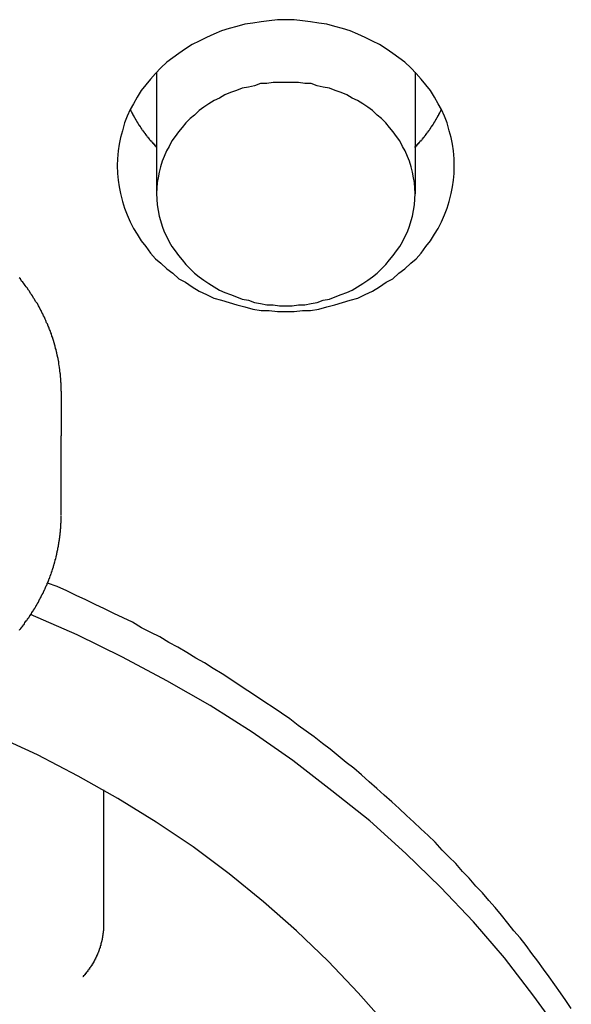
# Model space of a CAD drawing. Extents: x 1107 to 4046, y 937 to 3355.
# Tile 617 of 656: x 2205.11 to 2210.02, y 2699.47 to 2708.24. Entities that reach past the tile are written whole.
import ezdxf

# ---------------------------------------------------------------- set-up
doc = ezdxf.new("R2010")
doc.units = 0
doc.layers.add('KF_VIDA_L___C_REAR', color=7, linetype='CONTINUOUS')

# ---------------------------------------------------------------- blocks, each defined once
blk = doc.blocks.new('KF_VIDA_L___C_REAR')
at = {"layer": 'KF_VIDA_L___C_REAR'}
for p, q in [((19.35, 1018.562732), (19.35, 1017.47869)), ((21.65, 1018.562732), (21.65, 1017.47869)), ((18.5, 1015.720981), (18.5, 1015.320981)), ((18.5, 1014.614132), (18.5, 1015.320981)), ((18.877878, 1012.167562), (18.877878, 1010.97255))]:
    blk.add_line(p, q, dxfattribs=at)
for points in [[(19, 1017.73, 0), (19.0018, 1017.66, 0), (19.0072, 1017.6, 0), (19.0162, 1017.54, 0), (19.0288, 1017.48, 0), (19.045, 1017.41, 0), (19.0646, 1017.35, 0), (19.0877, 1017.29, 0), (19.1142, 1017.23, 0), (19.144, 1017.17, 0), (19.1771, 1017.12, 0), (19.2134, 1017.06, 0), (19.2528, 1017.01, 0), (19.2952, 1016.95, 0), (19.3405, 1016.9, 0), (19.3886, 1016.86, 0), (19.4393, 1016.81, 0), (19.4927, 1016.77, 0), (19.5484, 1016.72, 0), (19.6065, 1016.69, 0), (19.6666, 1016.65, 0), (19.7288, 1016.61, 0), (19.7929, 1016.58, 0), (19.8587, 1016.55, 0), (19.926, 1016.53, 0), (19.9947, 1016.51, 0), (20.0646, 1016.49, 0), (20.1355, 1016.47, 0), (20.2074, 1016.45, 0), (20.2799, 1016.44, 0), (20.353, 1016.44, 0), (20.4264, 1016.43, 0), (20.5, 1016.43, 0), (20.5736, 1016.43, 0), (20.647, 1016.44, 0), (20.7201, 1016.44, 0), (20.7926, 1016.45, 0), (20.8645, 1016.47, 0), (20.9354, 1016.49, 0), (21.0053, 1016.51, 0), (21.074, 1016.53, 0), (21.1413, 1016.55, 0), (21.2071, 1016.58, 0), (21.2712, 1016.61, 0), (21.3334, 1016.65, 0), (21.3935, 1016.69, 0), (21.4516, 1016.72, 0), (21.5073, 1016.77, 0), (21.5607, 1016.81, 0), (21.6114, 1016.86, 0), (21.6595, 1016.9, 0), (21.7048, 1016.95, 0), (21.7472, 1017.01, 0), (21.7866, 1017.06, 0), (21.8229, 1017.12, 0), (21.856, 1017.17, 0), (21.8858, 1017.23, 0), (21.9123, 1017.29, 0), (21.9354, 1017.35, 0), (21.955, 1017.41, 0), (21.9712, 1017.48, 0), (21.9838, 1017.54, 0), (21.9928, 1017.6, 0), (21.9982, 1017.66, 0), (22, 1017.73, 0), (21.9982, 1017.79, 0), (21.9928, 1017.86, 0), (21.9838, 1017.92, 0), (21.9712, 1017.98, 0), (21.955, 1018.04, 0), (21.9354, 1018.11, 0), (21.9123, 1018.17, 0), (21.8858, 1018.23, 0), (21.856, 1018.28, 0), (21.8229, 1018.34, 0), (21.7866, 1018.4, 0), (21.7472, 1018.45, 0), (21.7048, 1018.5, 0), (21.6595, 1018.55, 0), (21.6114, 1018.6, 0), (21.5607, 1018.65, 0), (21.5073, 1018.69, 0), (21.4516, 1018.73, 0), (21.3935, 1018.77, 0), (21.3334, 1018.81, 0), (21.2712, 1018.84, 0), (21.2071, 1018.87, 0), (21.1413, 1018.9, 0), (21.074, 1018.93, 0), (21.0053, 1018.95, 0), (20.9354, 1018.97, 0), (20.8645, 1018.99, 0), (20.7926, 1019, 0), (20.7201, 1019.01, 0), (20.647, 1019.02, 0), (20.5736, 1019.03, 0), (20.5, 1019.03, 0), (20.4264, 1019.03, 0), (20.353, 1019.02, 0), (20.2799, 1019.01, 0), (20.2074, 1019, 0), (20.1355, 1018.99, 0), (20.0646, 1018.97, 0), (19.9947, 1018.95, 0), (19.926, 1018.93, 0), (19.8587, 1018.9, 0), (19.7929, 1018.87, 0), (19.7288, 1018.84, 0), (19.6666, 1018.81, 0), (19.6065, 1018.77, 0), (19.5484, 1018.73, 0), (19.4927, 1018.69, 0), (19.4393, 1018.65, 0), (19.3886, 1018.6, 0), (19.3405, 1018.55, 0), (19.2952, 1018.5, 0), (19.2528, 1018.45, 0), (19.2134, 1018.4, 0), (19.1771, 1018.34, 0), (19.144, 1018.28, 0), (19.1142, 1018.23, 0), (19.0877, 1018.17, 0), (19.0646, 1018.11, 0), (19.045, 1018.04, 0), (19.0288, 1017.98, 0), (19.0162, 1017.92, 0), (19.0072, 1017.86, 0), (19.0018, 1017.79, 0), (19, 1017.73, 0)], [(21.65, 1017.48, 0), (21.6486, 1017.53, 0), (21.6445, 1017.58, 0), (21.6376, 1017.62, 0), (21.6279, 1017.67, 0), (21.6155, 1017.72, 0), (21.6005, 1017.77, 0), (21.5828, 1017.81, 0), (21.5625, 1017.86, 0), (21.5396, 1017.9, 0), (21.5142, 1017.95, 0), (21.4864, 1017.99, 0), (21.4562, 1018.03, 0), (21.4237, 1018.07, 0), (21.389, 1018.11, 0), (21.3521, 1018.15, 0), (21.3132, 1018.18, 0), (21.2723, 1018.22, 0), (21.2296, 1018.25, 0), (21.1851, 1018.28, 0), (21.1389, 1018.31, 0), (21.0912, 1018.33, 0), (21.0421, 1018.36, 0), (20.9917, 1018.38, 0), (20.9401, 1018.4, 0), (20.8874, 1018.42, 0), (20.8338, 1018.43, 0), (20.7794, 1018.44, 0), (20.7244, 1018.46, 0), (20.6687, 1018.46, 0), (20.6127, 1018.47, 0), (20.5564, 1018.47, 0), (20.5, 1018.47, 0), (20.4436, 1018.47, 0), (20.3873, 1018.47, 0), (20.3313, 1018.46, 0), (20.2756, 1018.46, 0), (20.2206, 1018.44, 0), (20.1662, 1018.43, 0), (20.1126, 1018.42, 0), (20.0599, 1018.4, 0), (20.0083, 1018.38, 0), (19.9579, 1018.36, 0), (19.9088, 1018.33, 0), (19.8611, 1018.31, 0), (19.8149, 1018.28, 0), (19.7704, 1018.25, 0), (19.7277, 1018.22, 0), (19.6868, 1018.18, 0), (19.6479, 1018.15, 0), (19.611, 1018.11, 0), (19.5763, 1018.07, 0), (19.5438, 1018.03, 0), (19.5136, 1017.99, 0), (19.4858, 1017.95, 0), (19.4604, 1017.9, 0), (19.4375, 1017.86, 0), (19.4172, 1017.81, 0), (19.3995, 1017.77, 0), (19.3845, 1017.72, 0), (19.3721, 1017.67, 0), (19.3624, 1017.62, 0), (19.3555, 1017.58, 0), (19.3514, 1017.53, 0), (19.35, 1017.48, 0), (19.3514, 1017.43, 0), (19.3555, 1017.38, 0), (19.3624, 1017.33, 0), (19.3721, 1017.28, 0), (19.3845, 1017.24, 0), (19.3995, 1017.19, 0), (19.4172, 1017.14, 0), (19.4375, 1017.1, 0), (19.4604, 1017.05, 0), (19.4858, 1017.01, 0), (19.5136, 1016.97, 0), (19.5438, 1016.93, 0), (19.5763, 1016.89, 0), (19.611, 1016.85, 0), (19.6479, 1016.81, 0), (19.6868, 1016.77, 0), (19.7277, 1016.74, 0), (19.7704, 1016.71, 0), (19.8149, 1016.68, 0), (19.8611, 1016.65, 0), (19.9088, 1016.62, 0), (19.9579, 1016.6, 0), (20.0083, 1016.58, 0), (20.0599, 1016.56, 0), (20.1126, 1016.54, 0), (20.1662, 1016.53, 0), (20.2206, 1016.51, 0), (20.2756, 1016.5, 0), (20.3313, 1016.49, 0), (20.3873, 1016.49, 0), (20.4436, 1016.48, 0), (20.5, 1016.48, 0), (20.5564, 1016.48, 0), (20.6127, 1016.49, 0), (20.6687, 1016.49, 0), (20.7244, 1016.5, 0), (20.7794, 1016.51, 0), (20.8338, 1016.53, 0), (20.8874, 1016.54, 0), (20.9401, 1016.56, 0), (20.9917, 1016.58, 0), (21.0421, 1016.6, 0), (21.0912, 1016.62, 0), (21.1389, 1016.65, 0), (21.1851, 1016.68, 0), (21.2296, 1016.71, 0), (21.2723, 1016.74, 0), (21.3132, 1016.77, 0), (21.3521, 1016.81, 0), (21.389, 1016.85, 0), (21.4237, 1016.89, 0), (21.4562, 1016.93, 0), (21.4864, 1016.97, 0), (21.5142, 1017.01, 0), (21.5396, 1017.05, 0), (21.5625, 1017.1, 0), (21.5828, 1017.14, 0), (21.6005, 1017.19, 0), (21.6155, 1017.24, 0), (21.6279, 1017.28, 0), (21.6376, 1017.33, 0), (21.6445, 1017.38, 0), (21.6486, 1017.43, 0), (21.65, 1017.48, 0)], [(19.1156, 1018.23, 0), (19.1169, 1018.23, 0), (19.1183, 1018.22, 0), (19.1197, 1018.22, 0), (19.1211, 1018.22, 0), (19.1225, 1018.21, 0), (19.1239, 1018.21, 0), (19.1253, 1018.21, 0), (19.1267, 1018.21, 0), (19.1281, 1018.2, 0), (19.1296, 1018.2, 0), (19.131, 1018.2, 0), (19.1325, 1018.19, 0), (19.1339, 1018.19, 0), (19.1354, 1018.19, 0), (19.1369, 1018.19, 0), (19.1383, 1018.18, 0), (19.1398, 1018.18, 0), (19.1413, 1018.18, 0), (19.1428, 1018.18, 0), (19.1443, 1018.17, 0), (19.1459, 1018.17, 0), (19.1474, 1018.17, 0), (19.1489, 1018.16, 0), (19.1505, 1018.16, 0), (19.152, 1018.16, 0), (19.1536, 1018.16, 0), (19.1551, 1018.15, 0), (19.1567, 1018.15, 0), (19.1583, 1018.15, 0), (19.1599, 1018.15, 0), (19.1615, 1018.14, 0), (19.1631, 1018.14, 0), (19.1647, 1018.14, 0), (19.1663, 1018.13, 0), (19.1679, 1018.13, 0), (19.1695, 1018.13, 0), (19.1712, 1018.13, 0), (19.1728, 1018.12, 0), (19.1745, 1018.12, 0), (19.1761, 1018.12, 0), (19.1778, 1018.12, 0), (19.1795, 1018.11, 0), (19.1812, 1018.11, 0), (19.1829, 1018.11, 0), (19.1846, 1018.1, 0), (19.1863, 1018.1, 0), (19.188, 1018.1, 0), (19.1897, 1018.1, 0), (19.1914, 1018.09, 0), (19.1932, 1018.09, 0), (19.1949, 1018.09, 0), (19.1966, 1018.09, 0), (19.1984, 1018.08, 0), (19.2002, 1018.08, 0), (19.2019, 1018.08, 0), (19.2037, 1018.08, 0), (19.2055, 1018.07, 0), (19.2073, 1018.07, 0), (19.2091, 1018.07, 0), (19.2109, 1018.06, 0), (19.2127, 1018.06, 0), (19.2145, 1018.06, 0), (19.2164, 1018.06, 0), (19.2182, 1018.05, 0), (19.22, 1018.05, 0), (19.2219, 1018.05, 0), (19.2237, 1018.05, 0), (19.2256, 1018.04, 0), (19.2275, 1018.04, 0), (19.2293, 1018.04, 0), (19.2312, 1018.04, 0), (19.2331, 1018.03, 0), (19.235, 1018.03, 0), (19.2369, 1018.03, 0), (19.2388, 1018.03, 0), (19.2408, 1018.02, 0), (19.2427, 1018.02, 0), (19.2446, 1018.02, 0), (19.2466, 1018.02, 0), (19.2485, 1018.01, 0), (19.2505, 1018.01, 0), (19.2524, 1018.01, 0), (19.2544, 1018, 0), (19.2564, 1018, 0), (19.2584, 1018, 0), (19.2603, 1018, 0), (19.2623, 1017.99, 0), (19.2643, 1017.99, 0), (19.2664, 1017.99, 0), (19.2684, 1017.99, 0), (19.2704, 1017.98, 0), (19.2724, 1017.98, 0), (19.2745, 1017.98, 0), (19.2765, 1017.98, 0), (19.2786, 1017.97, 0), (19.2806, 1017.97, 0), (19.2827, 1017.97, 0), (19.2848, 1017.97, 0), (19.2868, 1017.96, 0), (19.2889, 1017.96, 0), (19.291, 1017.96, 0), (19.2931, 1017.96, 0), (19.2952, 1017.95, 0), (19.2973, 1017.95, 0), (19.2994, 1017.95, 0), (19.3016, 1017.95, 0), (19.3037, 1017.95, 0), (19.3058, 1017.94, 0), (19.308, 1017.94, 0), (19.3101, 1017.94, 0), (19.3123, 1017.94, 0), (19.3145, 1017.93, 0), (19.3166, 1017.93, 0), (19.3188, 1017.93, 0), (19.321, 1017.93, 0), (19.3232, 1017.92, 0), (19.3254, 1017.92, 0), (19.3276, 1017.92, 0), (19.3298, 1017.92, 0), (19.332, 1017.91, 0), (19.3342, 1017.91, 0), (19.3365, 1017.91, 0), (19.3387, 1017.91, 0), (19.341, 1017.9, 0), (19.3432, 1017.9, 0), (19.3455, 1017.9, 0), (19.3477, 1017.9, 0), (19.35, 1017.89, 0)], [(21.65, 1017.89, 0), (21.6523, 1017.9, 0), (21.6545, 1017.9, 0), (21.6568, 1017.9, 0), (21.659, 1017.9, 0), (21.6613, 1017.91, 0), (21.6635, 1017.91, 0), (21.6658, 1017.91, 0), (21.668, 1017.91, 0), (21.6702, 1017.92, 0), (21.6724, 1017.92, 0), (21.6746, 1017.92, 0), (21.6768, 1017.92, 0), (21.679, 1017.93, 0), (21.6812, 1017.93, 0), (21.6834, 1017.93, 0), (21.6855, 1017.93, 0), (21.6877, 1017.94, 0), (21.6899, 1017.94, 0), (21.692, 1017.94, 0), (21.6942, 1017.94, 0), (21.6963, 1017.95, 0), (21.6984, 1017.95, 0), (21.7006, 1017.95, 0), (21.7027, 1017.95, 0), (21.7048, 1017.95, 0), (21.7069, 1017.96, 0), (21.709, 1017.96, 0), (21.7111, 1017.96, 0), (21.7132, 1017.96, 0), (21.7152, 1017.97, 0), (21.7173, 1017.97, 0), (21.7194, 1017.97, 0), (21.7214, 1017.97, 0), (21.7235, 1017.98, 0), (21.7255, 1017.98, 0), (21.7276, 1017.98, 0), (21.7296, 1017.98, 0), (21.7316, 1017.99, 0), (21.7336, 1017.99, 0), (21.7357, 1017.99, 0), (21.7377, 1017.99, 0), (21.7397, 1018, 0), (21.7416, 1018, 0), (21.7436, 1018, 0), (21.7456, 1018, 0), (21.7476, 1018.01, 0), (21.7495, 1018.01, 0), (21.7515, 1018.01, 0), (21.7534, 1018.02, 0), (21.7554, 1018.02, 0), (21.7573, 1018.02, 0), (21.7592, 1018.02, 0), (21.7612, 1018.03, 0), (21.7631, 1018.03, 0), (21.765, 1018.03, 0), (21.7669, 1018.03, 0), (21.7688, 1018.04, 0), (21.7707, 1018.04, 0), (21.7725, 1018.04, 0), (21.7744, 1018.04, 0), (21.7763, 1018.05, 0), (21.7781, 1018.05, 0), (21.78, 1018.05, 0), (21.7818, 1018.05, 0), (21.7836, 1018.06, 0), (21.7855, 1018.06, 0), (21.7873, 1018.06, 0), (21.7891, 1018.06, 0), (21.7909, 1018.07, 0), (21.7927, 1018.07, 0), (21.7945, 1018.07, 0), (21.7963, 1018.08, 0), (21.7981, 1018.08, 0), (21.7998, 1018.08, 0), (21.8016, 1018.08, 0), (21.8034, 1018.09, 0), (21.8051, 1018.09, 0), (21.8068, 1018.09, 0), (21.8086, 1018.09, 0), (21.8103, 1018.1, 0), (21.812, 1018.1, 0), (21.8137, 1018.1, 0), (21.8154, 1018.1, 0), (21.8171, 1018.11, 0), (21.8188, 1018.11, 0), (21.8205, 1018.11, 0), (21.8222, 1018.12, 0), (21.8239, 1018.12, 0), (21.8255, 1018.12, 0), (21.8272, 1018.12, 0), (21.8288, 1018.13, 0), (21.8305, 1018.13, 0), (21.8321, 1018.13, 0), (21.8337, 1018.13, 0), (21.8353, 1018.14, 0), (21.8369, 1018.14, 0), (21.8385, 1018.14, 0), (21.8401, 1018.15, 0), (21.8417, 1018.15, 0), (21.8433, 1018.15, 0), (21.8449, 1018.15, 0), (21.8464, 1018.16, 0), (21.848, 1018.16, 0), (21.8495, 1018.16, 0), (21.8511, 1018.16, 0), (21.8526, 1018.17, 0), (21.8541, 1018.17, 0), (21.8557, 1018.17, 0), (21.8572, 1018.18, 0), (21.8587, 1018.18, 0), (21.8602, 1018.18, 0), (21.8617, 1018.18, 0), (21.8631, 1018.19, 0), (21.8646, 1018.19, 0), (21.8661, 1018.19, 0), (21.8675, 1018.19, 0), (21.869, 1018.2, 0), (21.8704, 1018.2, 0), (21.8719, 1018.2, 0), (21.8733, 1018.21, 0), (21.8747, 1018.21, 0), (21.8761, 1018.21, 0), (21.8775, 1018.21, 0), (21.8789, 1018.22, 0), (21.8803, 1018.22, 0), (21.8817, 1018.22, 0), (21.8831, 1018.23, 0), (21.8844, 1018.23, 0)], [(18.5, 1015.72, 0), (18.4999, 1015.74, 0), (18.4997, 1015.75, 0), (18.4992, 1015.77, 0), (18.4986, 1015.79, 0), (18.4979, 1015.8, 0), (18.4969, 1015.82, 0), (18.4958, 1015.83, 0), (18.4945, 1015.85, 0), (18.493, 1015.87, 0), (18.4914, 1015.88, 0), (18.4896, 1015.9, 0), (18.4876, 1015.91, 0), (18.4855, 1015.93, 0), (18.4832, 1015.95, 0), (18.4807, 1015.96, 0), (18.478, 1015.98, 0), (18.4752, 1015.99, 0), (18.4722, 1016.01, 0), (18.4691, 1016.02, 0), (18.4657, 1016.04, 0), (18.4622, 1016.06, 0), (18.4586, 1016.07, 0), (18.4547, 1016.09, 0), (18.4507, 1016.1, 0), (18.4465, 1016.12, 0), (18.4422, 1016.13, 0), (18.4377, 1016.15, 0), (18.433, 1016.17, 0), (18.4282, 1016.18, 0), (18.4232, 1016.2, 0), (18.418, 1016.21, 0), (18.4127, 1016.23, 0), (18.4072, 1016.24, 0), (18.4015, 1016.26, 0), (18.3957, 1016.27, 0), (18.3897, 1016.29, 0), (18.3835, 1016.3, 0), (18.3772, 1016.32, 0), (18.3707, 1016.33, 0), (18.3641, 1016.35, 0), (18.3573, 1016.36, 0), (18.3504, 1016.38, 0), (18.3432, 1016.39, 0), (18.336, 1016.41, 0), (18.3285, 1016.42, 0), (18.321, 1016.44, 0), (18.3132, 1016.45, 0), (18.3053, 1016.47, 0), (18.2973, 1016.48, 0), (18.289, 1016.5, 0), (18.2807, 1016.51, 0), (18.2722, 1016.52, 0), (18.2635, 1016.54, 0), (18.2547, 1016.55, 0), (18.2457, 1016.57, 0), (18.2366, 1016.58, 0), (18.2273, 1016.59, 0), (18.2179, 1016.61, 0), (18.2083, 1016.62, 0), (18.1986, 1016.64, 0), (18.1888, 1016.65, 0), (18.1788, 1016.66, 0), (18.1686, 1016.68, 0), (18.1583, 1016.69, 0), (18.1479, 1016.7, 0), (18.1373, 1016.72, 0), (18.1266, 1016.73, 0)], [(18.1293, 1013.59, 0), (18.1334, 1013.6, 0), (18.1375, 1013.6, 0), (18.1415, 1013.61, 0), (18.1455, 1013.61, 0), (18.1495, 1013.62, 0), (18.1535, 1013.62, 0), (18.1575, 1013.63, 0), (18.1614, 1013.63, 0), (18.1653, 1013.64, 0), (18.1692, 1013.64, 0), (18.1731, 1013.65, 0), (18.177, 1013.66, 0), (18.1808, 1013.66, 0), (18.1846, 1013.67, 0), (18.1884, 1013.67, 0), (18.1922, 1013.68, 0), (18.1959, 1013.68, 0), (18.1997, 1013.69, 0), (18.2034, 1013.69, 0), (18.2071, 1013.7, 0), (18.2107, 1013.7, 0), (18.2144, 1013.71, 0), (18.218, 1013.71, 0), (18.2216, 1013.72, 0), (18.2252, 1013.72, 0), (18.2288, 1013.73, 0), (18.2323, 1013.73, 0), (18.2359, 1013.74, 0), (18.2394, 1013.75, 0), (18.2428, 1013.75, 0), (18.2463, 1013.76, 0), (18.2497, 1013.76, 0), (18.2532, 1013.77, 0), (18.2566, 1013.77, 0), (18.2599, 1013.78, 0), (18.2633, 1013.78, 0), (18.2666, 1013.79, 0), (18.2699, 1013.79, 0), (18.2732, 1013.8, 0), (18.2765, 1013.81, 0), (18.2797, 1013.81, 0), (18.2829, 1013.82, 0), (18.2861, 1013.82, 0), (18.2893, 1013.83, 0), (18.2925, 1013.83, 0), (18.2956, 1013.84, 0), (18.2987, 1013.84, 0), (18.3018, 1013.85, 0), (18.3049, 1013.86, 0), (18.3079, 1013.86, 0), (18.3109, 1013.87, 0), (18.3139, 1013.87, 0), (18.3169, 1013.88, 0), (18.3199, 1013.88, 0), (18.3228, 1013.89, 0), (18.3257, 1013.9, 0), (18.3286, 1013.9, 0), (18.3315, 1013.91, 0), (18.3343, 1013.91, 0), (18.3371, 1013.92, 0), (18.3399, 1013.92, 0), (18.3427, 1013.93, 0), (18.3454, 1013.94, 0), (18.3482, 1013.94, 0), (18.3509, 1013.95, 0), (18.3536, 1013.95, 0), (18.3562, 1013.96, 0), (18.3588, 1013.96, 0), (18.3615, 1013.97, 0), (18.364, 1013.98, 0), (18.3666, 1013.98, 0), (18.3692, 1013.99, 0), (18.3717, 1013.99, 0), (18.3742, 1014, 0), (18.3766, 1014.01, 0), (18.3791, 1014.01, 0), (18.3815, 1014.02, 0), (18.3839, 1014.02, 0), (18.3863, 1014.03, 0), (18.3886, 1014.03, 0), (18.391, 1014.04, 0), (18.3933, 1014.05, 0), (18.3956, 1014.05, 0), (18.3978, 1014.06, 0), (18.4, 1014.06, 0), (18.4023, 1014.07, 0), (18.4044, 1014.08, 0), (18.4066, 1014.08, 0), (18.4087, 1014.09, 0), (18.4109, 1014.09, 0), (18.4129, 1014.1, 0), (18.415, 1014.11, 0), (18.417, 1014.11, 0), (18.4191, 1014.12, 0), (18.4211, 1014.12, 0), (18.423, 1014.13, 0), (18.425, 1014.14, 0), (18.4269, 1014.14, 0), (18.4288, 1014.15, 0), (18.4306, 1014.15, 0), (18.4325, 1014.16, 0), (18.4343, 1014.17, 0), (18.4361, 1014.17, 0), (18.4379, 1014.18, 0), (18.4396, 1014.18, 0), (18.4413, 1014.19, 0), (18.443, 1014.2, 0), (18.4447, 1014.2, 0), (18.4464, 1014.21, 0), (18.448, 1014.22, 0), (18.4496, 1014.22, 0), (18.4512, 1014.23, 0), (18.4527, 1014.23, 0), (18.4542, 1014.24, 0), (18.4557, 1014.25, 0), (18.4572, 1014.25, 0), (18.4587, 1014.26, 0), (18.4601, 1014.26, 0), (18.4615, 1014.27, 0), (18.4629, 1014.28, 0), (18.4642, 1014.28, 0), (18.4656, 1014.29, 0), (18.4669, 1014.3, 0), (18.4681, 1014.3, 0), (18.4694, 1014.31, 0), (18.4706, 1014.31, 0), (18.4718, 1014.32, 0), (18.473, 1014.33, 0), (18.4742, 1014.33, 0), (18.4753, 1014.34, 0), (18.4764, 1014.34, 0), (18.4775, 1014.35, 0), (18.4785, 1014.36, 0), (18.4796, 1014.36, 0), (18.4806, 1014.37, 0), (18.4815, 1014.38, 0), (18.4825, 1014.38, 0), (18.4834, 1014.39, 0), (18.4843, 1014.39, 0), (18.4852, 1014.4, 0), (18.4861, 1014.41, 0), (18.4869, 1014.41, 0), (18.4877, 1014.42, 0), (18.4885, 1014.43, 0), (18.4892, 1014.43, 0), (18.49, 1014.44, 0), (18.4907, 1014.44, 0), (18.4913, 1014.45, 0), (18.492, 1014.46, 0), (18.4926, 1014.46, 0), (18.4932, 1014.47, 0), (18.4938, 1014.48, 0), (18.4943, 1014.48, 0), (18.4949, 1014.49, 0), (18.4954, 1014.49, 0), (18.4958, 1014.5, 0), (18.4963, 1014.51, 0), (18.4967, 1014.51, 0), (18.4971, 1014.52, 0), (18.4975, 1014.53, 0), (18.4978, 1014.53, 0), (18.4981, 1014.54, 0), (18.4984, 1014.54, 0), (18.4987, 1014.55, 0), (18.499, 1014.56, 0), (18.4992, 1014.56, 0), (18.4994, 1014.57, 0), (18.4995, 1014.58, 0), (18.4997, 1014.58, 0), (18.4998, 1014.59, 0), (18.4999, 1014.6, 0), (18.4999, 1014.6, 0), (18.5, 1014.61, 0), (18.5, 1014.61, 0)], [(23.0412, 1010.22, 0), (22.9933, 1010.29, 0), (22.9447, 1010.36, 0), (22.8954, 1010.43, 0), (22.8454, 1010.5, 0), (22.7947, 1010.57, 0), (22.7433, 1010.64, 0), (22.6912, 1010.71, 0), (22.6384, 1010.78, 0), (22.5849, 1010.85, 0), (22.5307, 1010.91, 0), (22.4758, 1010.98, 0), (22.4203, 1011.05, 0), (22.3641, 1011.12, 0), (22.3072, 1011.18, 0), (22.2496, 1011.25, 0), (22.1914, 1011.31, 0), (22.1326, 1011.38, 0), (22.0731, 1011.44, 0), (22.0129, 1011.51, 0), (21.9521, 1011.57, 0), (21.8907, 1011.63, 0), (21.8286, 1011.7, 0), (21.7659, 1011.76, 0), (21.7026, 1011.82, 0), (21.6387, 1011.88, 0), (21.5741, 1011.94, 0), (21.509, 1012, 0), (21.4432, 1012.06, 0), (21.3768, 1012.12, 0), (21.3099, 1012.18, 0), (21.2423, 1012.24, 0), (21.1742, 1012.3, 0), (21.1055, 1012.36, 0), (21.0362, 1012.41, 0), (20.9664, 1012.47, 0), (20.896, 1012.53, 0), (20.825, 1012.58, 0), (20.7535, 1012.64, 0), (20.6814, 1012.69, 0), (20.6088, 1012.74, 0), (20.5357, 1012.8, 0), (20.462, 1012.85, 0), (20.3878, 1012.9, 0), (20.3131, 1012.95, 0), (20.2379, 1013, 0), (20.1622, 1013.05, 0), (20.0859, 1013.1, 0), (20.0092, 1013.15, 0), (19.932, 1013.2, 0), (19.8543, 1013.25, 0), (19.7761, 1013.3, 0), (19.6974, 1013.34, 0), (19.6183, 1013.39, 0), (19.5387, 1013.44, 0), (19.4586, 1013.48, 0), (19.3782, 1013.53, 0), (19.2972, 1013.57, 0), (19.2158, 1013.61, 0), (19.134, 1013.66, 0), (19.0518, 1013.7, 0), (18.9692, 1013.74, 0), (18.8861, 1013.78, 0), (18.8026, 1013.82, 0), (18.7188, 1013.86, 0), (18.6345, 1013.9, 0), (18.5499, 1013.94, 0), (18.4649, 1013.98, 0), (18.3795, 1014.01, 0)], [(22.9542, 1009.99, 0), (22.7089, 1010.33, 0), (22.4472, 1010.67, 0), (22.1697, 1010.99, 0), (21.8767, 1011.3, 0), (21.5689, 1011.6, 0), (21.2467, 1011.89, 0), (20.9108, 1012.16, 0), (20.5617, 1012.43, 0), (20.2, 1012.68, 0), (19.8265, 1012.92, 0), (19.4417, 1013.14, 0), (19.0464, 1013.35, 0), (18.6412, 1013.55, 0), (18.2269, 1013.73, 0)], [(21.3988, 1010.07, 0), (21.1453, 1010.36, 0), (20.8776, 1010.64, 0), (20.5962, 1010.91, 0), (20.3017, 1011.17, 0), (19.9945, 1011.42, 0), (19.6753, 1011.66, 0), (19.3446, 1011.88, 0), (19.003, 1012.09, 0), (18.6513, 1012.29, 0), (18.29, 1012.48, 0), (17.9198, 1012.65, 0), (17.5414, 1012.81, 0), (17.1555, 1012.95, 0)], [(18.8779, 1010.97, 0), (18.8779, 1010.97, 0), (18.8779, 1010.97, 0), (18.8779, 1010.97, 0), (18.8779, 1010.97, 0), (18.8778, 1010.97, 0), (18.8778, 1010.96, 0), (18.8778, 1010.96, 0), (18.8778, 1010.96, 0), (18.8778, 1010.96, 0), (18.8777, 1010.96, 0), (18.8777, 1010.96, 0), (18.8777, 1010.96, 0), (18.8776, 1010.95, 0), (18.8776, 1010.95, 0), (18.8776, 1010.95, 0), (18.8775, 1010.95, 0), (18.8775, 1010.95, 0), (18.8774, 1010.95, 0), (18.8774, 1010.95, 0), (18.8773, 1010.94, 0), (18.8773, 1010.94, 0), (18.8772, 1010.94, 0), (18.8771, 1010.94, 0), (18.8771, 1010.94, 0), (18.877, 1010.94, 0), (18.8769, 1010.94, 0), (18.8769, 1010.94, 0), (18.8768, 1010.93, 0), (18.8767, 1010.93, 0), (18.8766, 1010.93, 0), (18.8765, 1010.93, 0), (18.8764, 1010.93, 0), (18.8764, 1010.93, 0), (18.8763, 1010.93, 0), (18.8762, 1010.92, 0), (18.8761, 1010.92, 0), (18.876, 1010.92, 0), (18.8759, 1010.92, 0), (18.8758, 1010.92, 0), (18.8756, 1010.92, 0), (18.8755, 1010.92, 0), (18.8754, 1010.91, 0), (18.8753, 1010.91, 0), (18.8752, 1010.91, 0), (18.8751, 1010.91, 0), (18.8749, 1010.91, 0), (18.8748, 1010.91, 0), (18.8747, 1010.91, 0), (18.8745, 1010.9, 0), (18.8744, 1010.9, 0), (18.8743, 1010.9, 0), (18.8741, 1010.9, 0), (18.874, 1010.9, 0), (18.8738, 1010.9, 0), (18.8737, 1010.9, 0), (18.8735, 1010.9, 0), (18.8734, 1010.89, 0), (18.8732, 1010.89, 0), (18.873, 1010.89, 0), (18.8729, 1010.89, 0), (18.8727, 1010.89, 0), (18.8725, 1010.89, 0), (18.8724, 1010.89, 0), (18.8722, 1010.88, 0), (18.872, 1010.88, 0), (18.8718, 1010.88, 0), (18.8716, 1010.88, 0), (18.8714, 1010.88, 0), (18.8713, 1010.88, 0), (18.8711, 1010.88, 0), (18.8709, 1010.87, 0), (18.8707, 1010.87, 0), (18.8705, 1010.87, 0), (18.8703, 1010.87, 0), (18.8701, 1010.87, 0), (18.8698, 1010.87, 0), (18.8696, 1010.87, 0), (18.8694, 1010.87, 0), (18.8692, 1010.86, 0), (18.869, 1010.86, 0), (18.8688, 1010.86, 0), (18.8685, 1010.86, 0), (18.8683, 1010.86, 0), (18.8681, 1010.86, 0), (18.8678, 1010.86, 0), (18.8676, 1010.85, 0), (18.8674, 1010.85, 0), (18.8671, 1010.85, 0), (18.8669, 1010.85, 0), (18.8666, 1010.85, 0), (18.8664, 1010.85, 0), (18.8661, 1010.85, 0), (18.8659, 1010.84, 0), (18.8656, 1010.84, 0), (18.8654, 1010.84, 0), (18.8651, 1010.84, 0), (18.8648, 1010.84, 0), (18.8646, 1010.84, 0), (18.8643, 1010.84, 0), (18.864, 1010.84, 0), (18.8637, 1010.83, 0), (18.8635, 1010.83, 0), (18.8632, 1010.83, 0), (18.8629, 1010.83, 0), (18.8626, 1010.83, 0), (18.8623, 1010.83, 0), (18.862, 1010.83, 0), (18.8617, 1010.82, 0), (18.8614, 1010.82, 0), (18.8611, 1010.82, 0), (18.8608, 1010.82, 0), (18.8605, 1010.82, 0), (18.8602, 1010.82, 0), (18.8599, 1010.82, 0), (18.8596, 1010.82, 0), (18.8593, 1010.81, 0), (18.859, 1010.81, 0), (18.8586, 1010.81, 0), (18.8583, 1010.81, 0), (18.858, 1010.81, 0), (18.8577, 1010.81, 0), (18.8573, 1010.81, 0), (18.857, 1010.8, 0), (18.8567, 1010.8, 0), (18.8563, 1010.8, 0), (18.856, 1010.8, 0), (18.8556, 1010.8, 0), (18.8553, 1010.8, 0), (18.8549, 1010.8, 0), (18.8546, 1010.8, 0), (18.8542, 1010.79, 0), (18.8539, 1010.79, 0), (18.8535, 1010.79, 0), (18.8532, 1010.79, 0), (18.8528, 1010.79, 0), (18.8524, 1010.79, 0), (18.8521, 1010.79, 0), (18.8517, 1010.78, 0), (18.8513, 1010.78, 0), (18.8509, 1010.78, 0), (18.8505, 1010.78, 0), (18.8502, 1010.78, 0), (18.8498, 1010.78, 0), (18.8494, 1010.78, 0), (18.849, 1010.78, 0), (18.8486, 1010.77, 0), (18.8482, 1010.77, 0), (18.8478, 1010.77, 0), (18.8474, 1010.77, 0), (18.847, 1010.77, 0), (18.8466, 1010.77, 0), (18.8462, 1010.77, 0), (18.8458, 1010.76, 0), (18.8454, 1010.76, 0), (18.845, 1010.76, 0), (18.8445, 1010.76, 0), (18.8441, 1010.76, 0), (18.8437, 1010.76, 0), (18.8433, 1010.76, 0), (18.8428, 1010.76, 0), (18.8424, 1010.75, 0), (18.842, 1010.75, 0), (18.8415, 1010.75, 0), (18.8411, 1010.75, 0), (18.8407, 1010.75, 0), (18.8402, 1010.75, 0), (18.8398, 1010.75, 0), (18.8393, 1010.75, 0), (18.8389, 1010.74, 0), (18.8384, 1010.74, 0), (18.838, 1010.74, 0), (18.8375, 1010.74, 0), (18.8371, 1010.74, 0), (18.8366, 1010.74, 0), (18.8361, 1010.74, 0), (18.8357, 1010.74, 0), (18.8352, 1010.73, 0), (18.8347, 1010.73, 0), (18.8342, 1010.73, 0), (18.8338, 1010.73, 0), (18.8333, 1010.73, 0), (18.8328, 1010.73, 0), (18.8323, 1010.73, 0), (18.8318, 1010.72, 0), (18.8313, 1010.72, 0), (18.8309, 1010.72, 0), (18.8304, 1010.72, 0), (18.8299, 1010.72, 0), (18.8294, 1010.72, 0), (18.8289, 1010.72, 0), (18.8284, 1010.72, 0), (18.8279, 1010.71, 0), (18.8274, 1010.71, 0), (18.8268, 1010.71, 0), (18.8263, 1010.71, 0), (18.8258, 1010.71, 0), (18.8253, 1010.71, 0), (18.8248, 1010.71, 0), (18.8243, 1010.71, 0), (18.8237, 1010.7, 0), (18.8232, 1010.7, 0), (18.8227, 1010.7, 0), (18.8221, 1010.7, 0), (18.8216, 1010.7, 0), (18.8211, 1010.7, 0), (18.8205, 1010.7, 0), (18.82, 1010.7, 0), (18.8195, 1010.69, 0), (18.8189, 1010.69, 0), (18.8184, 1010.69, 0), (18.8178, 1010.69, 0), (18.8173, 1010.69, 0), (18.8167, 1010.69, 0), (18.8162, 1010.69, 0), (18.8156, 1010.69, 0), (18.815, 1010.68, 0), (18.8145, 1010.68, 0), (18.8139, 1010.68, 0), (18.8133, 1010.68, 0), (18.8128, 1010.68, 0), (18.8122, 1010.68, 0), (18.8116, 1010.68, 0), (18.8111, 1010.68, 0), (18.8105, 1010.68, 0), (18.8099, 1010.67, 0), (18.8093, 1010.67, 0), (18.8087, 1010.67, 0), (18.8081, 1010.67, 0), (18.8076, 1010.67, 0), (18.807, 1010.67, 0), (18.8064, 1010.67, 0), (18.8058, 1010.67, 0), (18.8052, 1010.66, 0), (18.8046, 1010.66, 0), (18.804, 1010.66, 0), (18.8034, 1010.66, 0), (18.8028, 1010.66, 0), (18.8022, 1010.66, 0), (18.8015, 1010.66, 0), (18.8009, 1010.66, 0), (18.8003, 1010.65, 0), (18.7997, 1010.65, 0), (18.7991, 1010.65, 0), (18.7985, 1010.65, 0), (18.7978, 1010.65, 0), (18.7972, 1010.65, 0), (18.7966, 1010.65, 0), (18.7959, 1010.65, 0), (18.7953, 1010.65, 0), (18.7947, 1010.64, 0), (18.794, 1010.64, 0), (18.7934, 1010.64, 0), (18.7928, 1010.64, 0), (18.7921, 1010.64, 0), (18.7915, 1010.64, 0), (18.7908, 1010.64, 0), (18.7902, 1010.64, 0), (18.7895, 1010.63, 0), (18.7889, 1010.63, 0), (18.7882, 1010.63, 0), (18.7876, 1010.63, 0), (18.7869, 1010.63, 0), (18.7862, 1010.63, 0), (18.7856, 1010.63, 0), (18.7849, 1010.63, 0), (18.7842, 1010.63, 0), (18.7836, 1010.62, 0), (18.7829, 1010.62, 0), (18.7822, 1010.62, 0), (18.7816, 1010.62, 0), (18.7809, 1010.62, 0), (18.7802, 1010.62, 0), (18.7795, 1010.62, 0), (18.7788, 1010.62, 0), (18.7782, 1010.61, 0), (18.7775, 1010.61, 0), (18.7768, 1010.61, 0), (18.7761, 1010.61, 0), (18.7754, 1010.61, 0), (18.7747, 1010.61, 0), (18.774, 1010.61, 0), (18.7733, 1010.61, 0), (18.7726, 1010.61, 0), (18.7719, 1010.6, 0), (18.7712, 1010.6, 0), (18.7705, 1010.6, 0), (18.7698, 1010.6, 0), (18.7691, 1010.6, 0), (18.7684, 1010.6, 0), (18.7676, 1010.6, 0), (18.7669, 1010.6, 0), (18.7662, 1010.6, 0), (18.7655, 1010.59, 0), (18.7648, 1010.59, 0), (18.764, 1010.59, 0), (18.7633, 1010.59, 0), (18.7626, 1010.59, 0), (18.7619, 1010.59, 0), (18.7611, 1010.59, 0), (18.7604, 1010.59, 0), (18.7597, 1010.59, 0), (18.7589, 1010.58, 0), (18.7582, 1010.58, 0), (18.7574, 1010.58, 0), (18.7567, 1010.58, 0), (18.7559, 1010.58, 0), (18.7552, 1010.58, 0), (18.7545, 1010.58, 0), (18.7537, 1010.58, 0), (18.753, 1010.58, 0), (18.7522, 1010.57, 0), (18.7514, 1010.57, 0), (18.7507, 1010.57, 0), (18.7499, 1010.57, 0), (18.7492, 1010.57, 0), (18.7484, 1010.57, 0), (18.7476, 1010.57, 0), (18.7469, 1010.57, 0), (18.7461, 1010.57, 0), (18.7453, 1010.57, 0), (18.7446, 1010.56, 0), (18.7438, 1010.56, 0), (18.743, 1010.56, 0), (18.7422, 1010.56, 0), (18.7415, 1010.56, 0), (18.7407, 1010.56, 0), (18.7399, 1010.56, 0), (18.7391, 1010.56, 0), (18.7383, 1010.56, 0), (18.7375, 1010.55, 0), (18.7368, 1010.55, 0), (18.736, 1010.55, 0), (18.7352, 1010.55, 0), (18.7344, 1010.55, 0), (18.7336, 1010.55, 0), (18.7328, 1010.55, 0), (18.732, 1010.55, 0), (18.7312, 1010.55, 0), (18.7304, 1010.55, 0), (18.7296, 1010.54, 0), (18.7288, 1010.54, 0), (18.728, 1010.54, 0), (18.7272, 1010.54, 0), (18.7263, 1010.54, 0), (18.7255, 1010.54, 0), (18.7247, 1010.54, 0), (18.7239, 1010.54, 0), (18.7231, 1010.54, 0), (18.7223, 1010.53, 0), (18.7214, 1010.53, 0), (18.7206, 1010.53, 0), (18.7198, 1010.53, 0), (18.719, 1010.53, 0), (18.7182, 1010.53, 0), (18.7173, 1010.53, 0), (18.7165, 1010.53, 0), (18.7157, 1010.53, 0), (18.7148, 1010.53, 0), (18.714, 1010.52, 0), (18.7132, 1010.52, 0), (18.7123, 1010.52, 0), (18.7115, 1010.52, 0), (18.7106, 1010.52, 0), (18.7098, 1010.52, 0), (18.7089, 1010.52, 0), (18.7081, 1010.52, 0), (18.7073, 1010.52, 0), (18.7064, 1010.52, 0), (18.7056, 1010.51, 0), (18.7047, 1010.51, 0), (18.7039, 1010.51, 0), (18.703, 1010.51, 0), (18.7021, 1010.51, 0), (18.7013, 1010.51, 0), (18.7004, 1010.51, 0), (18.6996, 1010.51, 0), (18.6987, 1010.51, 0), (18.6978, 1010.51, 0), (18.697, 1010.51, 0), (18.6961, 1010.5, 0), (18.6952, 1010.5, 0), (18.6944, 1010.5, 0), (18.6935, 1010.5, 0)]]:
    blk.add_polyline3d(points, dxfattribs=at)

msp = doc.modelspace()

# ---------------------------------------------------------------- block references
at = {"layer": 'KF_VIDA_L___C_REAR'}
msp.add_blockref('KF_VIDA_L___C_REAR', (2186.9791, 1689.2132), dxfattribs=at)

doc.saveas('drawing.dxf')
